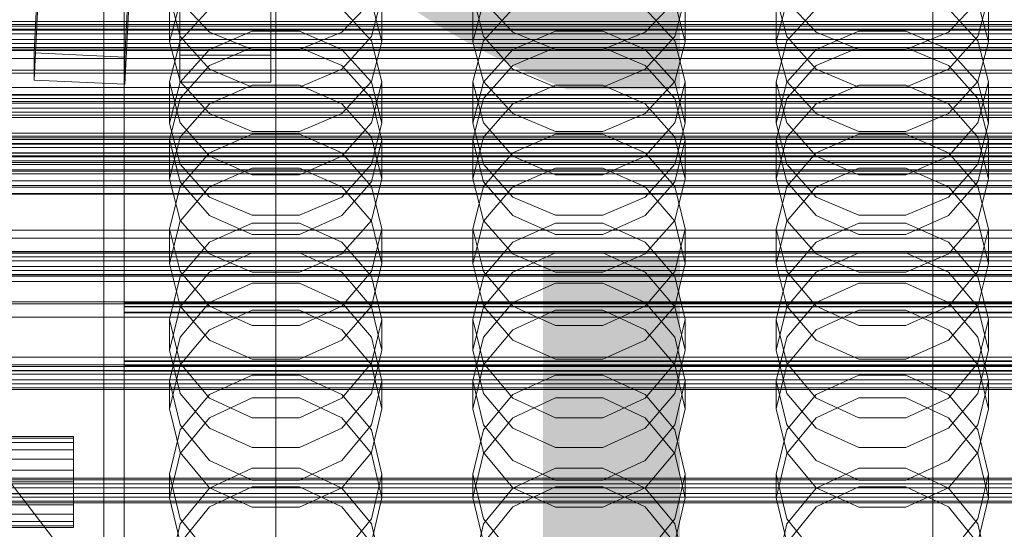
# Model space of a CAD drawing. Header units: millimetres. Extents: x -4738 to 65662, y -68080 to 6847.
# Tile 264 of 656: x -181 to 14, y -34184 to -34084. Entities that reach past the tile are written whole.
import ezdxf

# ---------------------------------------------------------------- set-up
doc = ezdxf.new("R2010")
doc.units = ezdxf.units.MM
for name, color, linetype, lineweight in [('COTAS_O', 1, 'Continuous', 0), ('COTAS_P', 1, 'Continuous', 0), ('frontal_briquetadora', 7, 'Continuous', 0), ('frontal_C01', 7, 'Continuous', 0), ('frontal_C02', 7, 'Continuous', 0), ('frontal_C03', 7, 'Continuous', 0), ('frontal_dosificador', 7, 'Continuous', 0), ('frontal_mezcladora', 7, 'Continuous', 0), ('frontal_secador', 7, 'Continuous', 0)]:
    doc.layers.add(name, color=color, linetype=linetype, lineweight=lineweight)
doc.dimstyles.new('R19_100', dxfattribs={"dimtxt": 250, "dimasz": 150, "dimexe": 150, "dimexo": 80, "dimgap": 100, "dimtad": 1, "dimtih": 1, "dimtoh": 1, "dimdsep": 46, "dimcen": 0.09, "dimadec": 0, "dimazin": 0, "dimtfac": 1, "dimtdec": 4, "dimtofl": 0, "dimtmove": 0, "dimatfit": 3, "dimfxl": 1, "dimtolj": 1, "dimtzin": 0, "dimarcsym": 0})

# ---------------------------------------------------------------- blocks, each defined once
blk = doc.blocks.new('DIM_R31_48')
at = {"layer": 'COTAS_O'}
for p, q in [((-1725, -33700), (-1575, -33655)), ((1725, -33700), (1575, -33655)), ((-1725, -34400), (-1725, -33700)), ((-1725, -33700), (1725, -33700)), ((-1725, -33700), (-1575, -33745)), ((1725, -33700), (1575, -33745)), ((1725, -34400), (1725, -33700))]:
    blk.add_line(p, q, dxfattribs=at)
blk.add_text('3450 O', height=250, dxfattribs=at).set_placement((0, -33600))
blk = doc.blocks.new('DIM_R31_49')
at = {"layer": 'COTAS_P'}
for p, q in [((-150, -32300), (550, -32300)), ((550, -32300), (505, -32450)), ((550, -34900), (550, -32300)), ((550, -32300), (595, -32450)), ((550, -34900), (505, -34750)), ((550, -34900), (595, -34750)), ((-150, -34900), (550, -34900))]:
    blk.add_line(p, q, dxfattribs=at)
blk.add_text('2600 P', height=250, rotation=90, dxfattribs=at).set_placement((450, -33600))
blk = doc.blocks.new('DIM_R31_51')
at = {"layer": 'COTAS_O'}
for p, q in [((-650, -33700), (50, -33700)), ((50, -33700), (5, -33850)), ((50, -34900), (50, -33700)), ((50, -33700), (95, -33850)), ((50, -34900), (5, -34750)), ((50, -34900), (95, -34750)), ((-650, -34900), (50, -34900))]:
    blk.add_line(p, q, dxfattribs=at)
blk.add_text('1200 O', height=250, rotation=90, dxfattribs=at).set_placement((-50, -34300))
blk = doc.blocks.new('DIM_R31_52')
at = {"layer": 'COTAS_O'}
for p, q in [((-650, -34200), (-500, -34155)), ((650, -34200), (500, -34155)), ((-650, -34900), (-650, -34200)), ((-650, -34200), (650, -34200)), ((-650, -34200), (-500, -34245)), ((650, -34200), (500, -34245)), ((650, -34900), (650, -34200))]:
    blk.add_line(p, q, dxfattribs=at)
blk.add_text('1300 O', height=250, dxfattribs=at).set_placement((0, -34100))

msp = doc.modelspace()

# ---------------------------------------------------------------- linework, layer by layer
at = {"layer": 'frontal_briquetadora'}
for p, q in [((-164, -34100), (-164, -33920)), ((-160, -34100), (-160, -33920)), ((-160, -34066.987), (-160, -34084.097)), ((-160, -34084.64), (-160, -34067.514)), ((-160, -34085.184), (-160, -34068.041)), ((-160, -34068.567), (-160, -34085.599)), ((-160, -34084.398), (-160, -34069.338)), ((-160, -34073.418), (-160, -34087.52)), ((-160, -34077.23), (-160, -34091.829)), ((-148.92, -34086.819), (-151, -34078.875)), ((-151, -34087.875), (-151, -34078.875)), ((-109, -34078.875), (-111.08, -34086.82)), ((-109, -34087.875), (-109, -34078.875)), ((-88.92, -34086.819), (-91, -34078.875)), ((-91, -34087.875), (-91, -34078.875)), ((-49, -34078.875), (-51.08, -34086.82)), ((-49, -34087.875), (-49, -34078.875)), ((-28.92, -34086.819), (-31, -34078.875)), ((-31, -34087.875), (-31, -34078.875)), ((11, -34078.875), (8.92, -34086.82)), ((11, -34087.875), (11, -34078.875)), ((-151, -34087.875), (-148.92, -34079.984)), ((-143.093, -34085.996), (-148.92, -34079.855)), ((-111.08, -34079.855), (-116.907, -34085.996)), ((-111.08, -34079.984), (-109, -34087.875)), ((-91, -34087.875), (-88.92, -34079.984)), ((-83.093, -34085.996), (-88.92, -34079.855)), ((-51.08, -34079.855), (-56.907, -34085.996)), ((-51.08, -34079.984), (-49, -34087.875)), ((-31, -34087.875), (-28.92, -34079.984)), ((-23.093, -34085.996), (-28.92, -34079.855)), ((8.92, -34079.855), (3.093, -34085.996)), ((8.92, -34079.984), (11, -34087.875)), ((-160, -34096.579), (-160, -34081.519)), ((-148.92, -34087.722), (-143.094, -34081.332)), ((-116.906, -34081.332), (-111.08, -34087.722)), ((-88.92, -34087.722), (-83.094, -34081.332)), ((-56.906, -34081.332), (-51.08, -34087.722)), ((-28.92, -34087.722), (-23.094, -34081.332)), ((3.094, -34081.332), (8.92, -34087.722)), ((-160, -34084.097), (-160, -34101.698)), ((-160, -34094.857), (-160, -34084.398)), ((-160, -34102.255), (-160, -34084.64)), ((-160, -34102.813), (-160, -34085.184)), ((-160, -34085.599), (-160, -34099.701)), ((-143.094, -34093.266), (-148.92, -34086.819)), ((-134.673, -34085.792), (-143.093, -34089.399)), ((-134.673, -34089.404), (-143.093, -34085.996)), ((-125.327, -34085.792), (-134.673, -34085.792)), ((-116.907, -34089.399), (-125.327, -34085.792)), ((-116.907, -34085.996), (-125.327, -34089.404)), ((-111.08, -34086.82), (-116.906, -34093.266)), ((-83.094, -34093.266), (-88.92, -34086.819)), ((-74.673, -34085.792), (-83.093, -34089.399)), ((-74.673, -34089.404), (-83.093, -34085.996)), ((-65.327, -34085.792), (-74.673, -34085.792)), ((-56.907, -34089.399), (-65.327, -34085.792)), ((-56.907, -34085.996), (-65.327, -34089.404)), ((-51.08, -34086.82), (-56.906, -34093.266)), ((-23.094, -34093.266), (-28.92, -34086.819)), ((-14.673, -34085.792), (-23.093, -34089.399)), ((-14.673, -34089.404), (-23.093, -34085.996)), ((-5.327, -34085.792), (-14.673, -34085.792)), ((3.093, -34089.399), (-5.327, -34085.792)), ((3.093, -34085.996), (-5.327, -34089.404)), ((8.92, -34086.82), (3.094, -34093.266)), ((-160, -34087.52), (-160, -34096.547)), ((-151, -34095.779), (-148.92, -34087.722)), ((-151, -34087.875), (-148.92, -34095.766)), ((-111.08, -34087.722), (-109, -34095.779)), ((-111.08, -34095.766), (-109, -34087.875)), ((-91, -34095.779), (-88.92, -34087.722)), ((-91, -34087.875), (-88.92, -34095.766)), ((-51.08, -34087.722), (-49, -34095.779)), ((-51.08, -34095.766), (-49, -34087.875)), ((-31, -34095.779), (-28.92, -34087.722)), ((-31, -34087.875), (-28.92, -34095.766)), ((8.92, -34087.722), (11, -34095.779)), ((8.92, -34095.766), (11, -34087.875)), ((-143.093, -34089.399), (-148.92, -34095.899)), ((-134.674, -34089.012), (-143.094, -34092.596)), ((-125.326, -34089.012), (-134.674, -34089.012)), ((-125.327, -34089.404), (-134.673, -34089.404)), ((-116.906, -34092.596), (-125.326, -34089.012)), ((-111.08, -34095.899), (-116.907, -34089.399)), ((-83.093, -34089.399), (-88.92, -34095.899)), ((-74.674, -34089.012), (-83.094, -34092.596)), ((-65.326, -34089.012), (-74.674, -34089.012)), ((-65.327, -34089.404), (-74.673, -34089.404)), ((-56.906, -34092.596), (-65.326, -34089.012)), ((-51.08, -34095.899), (-56.907, -34089.399)), ((-23.093, -34089.399), (-28.92, -34095.899)), ((-14.674, -34089.012), (-23.094, -34092.596)), ((-5.326, -34089.012), (-14.674, -34089.012)), ((-5.327, -34089.404), (-14.673, -34089.404)), ((3.094, -34092.596), (-5.326, -34089.012)), ((8.92, -34095.899), (3.093, -34089.399)), ((-160, -34091.829), (-160, -34101.584)), ((-143.094, -34092.596), (-148.92, -34099.099)), ((-111.08, -34099.099), (-116.906, -34092.596)), ((-83.094, -34092.596), (-88.92, -34099.099)), ((-51.08, -34099.099), (-56.906, -34092.596)), ((-23.094, -34092.596), (-28.92, -34099.099)), ((8.92, -34099.099), (3.094, -34092.596)), ((-134.674, -34096.873), (-143.094, -34093.266)), ((-116.906, -34093.266), (-125.326, -34096.873)), ((-74.674, -34096.873), (-83.094, -34093.266)), ((-56.906, -34093.266), (-65.326, -34096.873)), ((-14.674, -34096.873), (-23.094, -34093.266)), ((3.094, -34093.266), (-5.326, -34096.873)), ((-160, -34099.123), (-160, -34094.857)), ((-160, -34096.547), (-160, -34099.123)), ((-160, -34107.038), (-160, -34096.579)), ((-148.92, -34103.933), (-151, -34095.779)), ((-151, -34104.004), (-151, -34095.779)), ((-148.92, -34095.899), (-151, -34104.004)), ((-148.92, -34095.766), (-143.093, -34102.094)), ((-143.093, -34100.145), (-134.673, -34096.48)), ((-134.673, -34096.48), (-125.327, -34096.48)), ((-125.327, -34096.48), (-116.907, -34100.145)), ((-116.907, -34102.094), (-111.08, -34095.766)), ((-109, -34095.779), (-111.08, -34103.933)), ((-109, -34104.004), (-111.08, -34095.899)), ((-109, -34104.004), (-109, -34095.779)), ((-88.92, -34103.933), (-91, -34095.779)), ((-91, -34104.004), (-91, -34095.779)), ((-88.92, -34095.899), (-91, -34104.004)), ((-88.92, -34095.766), (-83.093, -34102.094)), ((-83.093, -34100.145), (-74.673, -34096.48)), ((-74.673, -34096.48), (-65.327, -34096.48)), ((-65.327, -34096.48), (-56.907, -34100.145)), ((-56.907, -34102.094), (-51.08, -34095.766)), ((-49, -34095.779), (-51.08, -34103.933)), ((-49, -34104.004), (-51.08, -34095.899)), ((-49, -34104.004), (-49, -34095.779)), ((-28.92, -34103.933), (-31, -34095.779)), ((-31, -34104.004), (-31, -34095.779)), ((-28.92, -34095.899), (-31, -34104.004)), ((-28.92, -34095.766), (-23.093, -34102.094)), ((-23.093, -34100.145), (-14.673, -34096.48)), ((-14.673, -34096.48), (-5.327, -34096.48)), ((-5.327, -34096.48), (3.093, -34100.145)), ((3.093, -34102.094), (8.92, -34095.766)), ((11, -34095.779), (8.92, -34103.933)), ((11, -34104.004), (8.92, -34095.899)), ((11, -34104.004), (11, -34095.779)), ((-125.326, -34096.873), (-134.674, -34096.873)), ((-65.326, -34096.873), (-74.674, -34096.873)), ((-5.326, -34096.873), (-14.674, -34096.873)), ((-164, -34100), (-160, -34100)), ((-164, -34275), (-164, -34100)), ((-160, -34099.701), (-160, -34108.728)), ((200, -34100), (-160, -34100)), ((-160, -34275), (-160, -34100)), ((-148.92, -34099.099), (-151, -34107.292)), ((-148.92, -34106.751), (-143.093, -34100.145)), ((-116.907, -34100.145), (-111.08, -34106.751)), ((-109, -34107.292), (-111.08, -34099.099)), ((-88.92, -34099.099), (-91, -34107.292)), ((-88.92, -34106.751), (-83.093, -34100.145)), ((-56.907, -34100.145), (-51.08, -34106.751)), ((-49, -34107.292), (-51.08, -34099.099)), ((-28.92, -34099.099), (-31, -34107.292)), ((-28.92, -34106.751), (-23.093, -34100.145)), ((3.093, -34100.145), (8.92, -34106.751)), ((11, -34107.292), (8.92, -34099.099)), ((-160, -34101.584), (-160, -34105.009)), ((-160, -34101.698), (-160, -34119.743)), ((-160, -34120.314), (-160, -34102.255)), ((-143.093, -34102.094), (-134.673, -34105.606)), ((-125.327, -34105.606), (-116.907, -34102.094)), ((-83.093, -34102.094), (-74.673, -34105.606)), ((-65.327, -34105.606), (-56.907, -34102.094)), ((-23.093, -34102.094), (-14.673, -34105.606)), ((-5.327, -34105.606), (3.093, -34102.094)), ((-160, -34120.885), (-160, -34102.813)), ((-151, -34104.004), (-148.92, -34112.109)), ((-143.094, -34110.541), (-148.92, -34103.933)), ((-111.08, -34103.933), (-116.906, -34110.541)), ((-111.08, -34112.109), (-109, -34104.004)), ((-91, -34104.004), (-88.92, -34112.109)), ((-83.094, -34110.541), (-88.92, -34103.933)), ((-51.08, -34103.933), (-56.906, -34110.541)), ((-51.08, -34112.109), (-49, -34104.004)), ((-31, -34104.004), (-28.92, -34112.109)), ((-23.094, -34110.541), (-28.92, -34103.933)), ((8.92, -34103.933), (3.094, -34110.541)), ((8.92, -34112.109), (11, -34104.004)), ((-134.674, -34106.182), (-143.094, -34109.855)), ((-125.326, -34106.182), (-134.674, -34106.182)), ((-134.673, -34105.606), (-125.327, -34105.606)), ((-116.906, -34109.855), (-125.326, -34106.182)), ((-74.674, -34106.182), (-83.094, -34109.855)), ((-65.326, -34106.182), (-74.674, -34106.182)), ((-74.673, -34105.606), (-65.327, -34105.606)), ((-56.906, -34109.855), (-65.326, -34106.182)), ((-14.674, -34106.182), (-23.094, -34109.855)), ((-5.326, -34106.182), (-14.674, -34106.182)), ((-14.673, -34105.606), (-5.327, -34105.606)), ((3.094, -34109.855), (-5.326, -34106.182)), ((-160, -34111.304), (-160, -34107.038)), ((-151, -34114.988), (-148.92, -34106.751)), ((-151, -34114.988), (-151, -34107.292)), ((-151, -34107.292), (-148.92, -34115.574)), ((-111.08, -34106.751), (-109, -34114.988)), ((-111.08, -34115.574), (-109, -34107.292)), ((-109, -34114.988), (-109, -34107.292)), ((-91, -34114.988), (-88.92, -34106.751)), ((-91, -34114.988), (-91, -34107.292)), ((-91, -34107.292), (-88.92, -34115.574)), ((-51.08, -34106.751), (-49, -34114.988)), ((-51.08, -34115.574), (-49, -34107.292)), ((-49, -34114.988), (-49, -34107.292)), ((-31, -34114.988), (-28.92, -34106.751)), ((-31, -34114.988), (-31, -34107.292)), ((-31, -34107.292), (-28.92, -34115.574)), ((8.92, -34106.751), (11, -34114.988)), ((8.92, -34115.574), (11, -34107.292)), ((11, -34114.988), (11, -34107.292)), ((-160, -34108.728), (-160, -34111.304)), ((-143.094, -34109.855), (-148.92, -34116.514)), ((-111.08, -34116.514), (-116.906, -34109.855)), ((-83.094, -34109.855), (-88.92, -34116.514)), ((-51.08, -34116.514), (-56.906, -34109.855)), ((-23.094, -34109.855), (-28.92, -34116.514)), ((8.92, -34116.514), (3.094, -34109.855)), ((-148.92, -34112.109), (-143.093, -34118.608)), ((-134.674, -34114.235), (-143.094, -34110.541)), ((-116.906, -34110.541), (-125.326, -34114.235)), ((-116.907, -34118.608), (-111.08, -34112.109)), ((-88.92, -34112.109), (-83.093, -34118.608)), ((-74.674, -34114.235), (-83.094, -34110.541)), ((-56.906, -34110.541), (-65.326, -34114.235)), ((-56.907, -34118.608), (-51.08, -34112.109)), ((-28.92, -34112.109), (-23.093, -34118.608)), ((-14.674, -34114.235), (-23.094, -34110.541)), ((3.094, -34110.541), (-5.326, -34114.235)), ((3.093, -34118.608), (8.92, -34112.109)), ((-143.093, -34116.612), (-134.673, -34112.866)), ((-134.673, -34112.866), (-125.327, -34112.866)), ((-125.327, -34112.866), (-116.907, -34116.612)), ((-83.093, -34116.612), (-74.673, -34112.866)), ((-74.673, -34112.866), (-65.327, -34112.866)), ((-65.327, -34112.866), (-56.907, -34116.612)), ((-23.093, -34116.612), (-14.673, -34112.866)), ((-14.673, -34112.866), (-5.327, -34112.866)), ((-5.327, -34112.866), (3.093, -34116.612)), ((-148.92, -34123.224), (-151, -34114.988)), ((-148.92, -34115.574), (-143.094, -34122.28)), ((-125.326, -34114.235), (-134.674, -34114.235)), ((-116.906, -34122.28), (-111.08, -34115.574)), ((-109, -34114.988), (-111.08, -34123.224)), ((-88.92, -34123.224), (-91, -34114.988)), ((-88.92, -34115.574), (-83.094, -34122.28)), ((-65.326, -34114.235), (-74.674, -34114.235)), ((-56.906, -34122.28), (-51.08, -34115.574)), ((-49, -34114.988), (-51.08, -34123.224)), ((-28.92, -34123.224), (-31, -34114.988)), ((-28.92, -34115.574), (-23.094, -34122.28)), ((-5.326, -34114.235), (-14.674, -34114.235)), ((3.094, -34122.28), (8.92, -34115.574)), ((11, -34114.988), (8.92, -34123.224)), ((-148.92, -34116.514), (-151, -34124.892)), ((-148.92, -34123.363), (-143.093, -34116.612)), ((-116.907, -34116.612), (-111.08, -34123.363)), ((-109, -34124.892), (-111.08, -34116.514)), ((-88.92, -34116.514), (-91, -34124.892)), ((-88.92, -34123.363), (-83.093, -34116.612)), ((-56.907, -34116.612), (-51.08, -34123.363)), ((-49, -34124.892), (-51.08, -34116.514)), ((-28.92, -34116.514), (-31, -34124.892)), ((-28.92, -34123.363), (-23.093, -34116.612)), ((3.093, -34116.612), (8.92, -34123.363)), ((11, -34124.892), (8.92, -34116.514)), ((-160, -34119.743), (-160, -34138.187)), ((-143.093, -34118.608), (-134.673, -34122.215)), ((-125.327, -34122.215), (-116.907, -34118.608)), ((-83.093, -34118.608), (-74.673, -34122.215)), ((-65.327, -34122.215), (-56.907, -34118.608)), ((-23.093, -34118.608), (-14.673, -34122.215)), ((-5.327, -34122.215), (3.093, -34118.608)), ((-160, -34138.77), (-160, -34120.314)), ((-160, -34139.352), (-160, -34120.885)), ((-151, -34131.781), (-148.92, -34123.363)), ((-143.093, -34129.83), (-148.92, -34123.224)), ((-143.094, -34122.28), (-134.674, -34126.028)), ((-143.094, -34127.512), (-134.674, -34123.759)), ((-134.674, -34123.759), (-125.326, -34123.759)), ((-134.673, -34122.215), (-125.327, -34122.215)), ((-125.326, -34126.028), (-116.906, -34122.28)), ((-125.326, -34123.759), (-116.906, -34127.512)), ((-111.08, -34123.224), (-116.907, -34129.83)), ((-111.08, -34123.363), (-109, -34131.781)), ((-91, -34131.781), (-88.92, -34123.363)), ((-83.093, -34129.83), (-88.92, -34123.224)), ((-83.094, -34122.28), (-74.674, -34126.028)), ((-83.094, -34127.512), (-74.674, -34123.759)), ((-74.674, -34123.759), (-65.326, -34123.759)), ((-74.673, -34122.215), (-65.327, -34122.215)), ((-65.326, -34126.028), (-56.906, -34122.28)), ((-65.326, -34123.759), (-56.906, -34127.512)), ((-51.08, -34123.224), (-56.907, -34129.83)), ((-51.08, -34123.363), (-49, -34131.781)), ((-31, -34131.781), (-28.92, -34123.363)), ((-23.093, -34129.83), (-28.92, -34123.224)), ((-23.094, -34122.28), (-14.674, -34126.028)), ((-23.094, -34127.512), (-14.674, -34123.759)), ((-14.674, -34123.759), (-5.326, -34123.759)), ((-14.673, -34122.215), (-5.327, -34122.215)), ((-5.326, -34126.028), (3.094, -34122.28)), ((-5.326, -34123.759), (3.094, -34127.512)), ((8.92, -34123.224), (3.093, -34129.83)), ((8.92, -34123.363), (11, -34131.781)), ((-148.92, -34133.352), (-151, -34124.892)), ((-151, -34131.781), (-151, -34124.892)), ((-109, -34124.892), (-111.08, -34133.352)), ((-109, -34131.781), (-109, -34124.892)), ((-88.92, -34133.352), (-91, -34124.892)), ((-91, -34131.781), (-91, -34124.892)), ((-49, -34124.892), (-51.08, -34133.352)), ((-49, -34131.781), (-49, -34124.892)), ((-28.92, -34133.352), (-31, -34124.892)), ((-31, -34131.781), (-31, -34124.892)), ((11, -34124.892), (8.92, -34133.352)), ((11, -34131.781), (11, -34124.892)), ((-148.92, -34134.311), (-143.094, -34127.512)), ((-134.674, -34126.028), (-125.326, -34126.028)), ((-116.906, -34127.512), (-111.08, -34134.311)), ((-88.92, -34134.311), (-83.094, -34127.512)), ((-74.674, -34126.028), (-65.326, -34126.028)), ((-56.906, -34127.512), (-51.08, -34134.311)), ((-28.92, -34134.311), (-23.094, -34127.512)), ((-14.674, -34126.028), (-5.326, -34126.028)), ((3.094, -34127.512), (8.92, -34134.311)), ((-134.673, -34129.642), (-143.093, -34133.46)), ((-125.327, -34129.642), (-134.673, -34129.642)), ((-116.907, -34133.46), (-125.327, -34129.642)), ((-74.673, -34129.642), (-83.093, -34133.46)), ((-65.327, -34129.642), (-74.673, -34129.642)), ((-56.907, -34133.46), (-65.327, -34129.642)), ((-14.673, -34129.642), (-23.093, -34133.46)), ((-5.327, -34129.642), (-14.673, -34129.642)), ((3.093, -34133.46), (-5.327, -34129.642)), ((-134.673, -34133.495), (-143.093, -34129.83)), ((-116.907, -34129.83), (-125.327, -34133.495)), ((-74.673, -34133.495), (-83.093, -34129.83)), ((-56.907, -34129.83), (-65.327, -34133.495)), ((-14.673, -34133.495), (-23.093, -34129.83)), ((3.093, -34129.83), (-5.327, -34133.495)), ((-151, -34131.781), (-148.92, -34140.199)), ((-143.094, -34140.193), (-148.92, -34133.352)), ((-143.093, -34133.46), (-148.92, -34140.34)), ((-125.327, -34133.495), (-134.673, -34133.495)), ((-111.08, -34140.34), (-116.907, -34133.46)), ((-111.08, -34133.352), (-116.906, -34140.193)), ((-111.08, -34140.199), (-109, -34131.781)), ((-91, -34131.781), (-88.92, -34140.199)), ((-83.094, -34140.193), (-88.92, -34133.352)), ((-83.093, -34133.46), (-88.92, -34140.34)), ((-65.327, -34133.495), (-74.673, -34133.495)), ((-51.08, -34140.34), (-56.907, -34133.46)), ((-51.08, -34133.352), (-56.906, -34140.193)), ((-51.08, -34140.199), (-49, -34131.781)), ((-31, -34131.781), (-28.92, -34140.199)), ((-23.094, -34140.193), (-28.92, -34133.352)), ((-23.093, -34133.46), (-28.92, -34140.34)), ((-5.327, -34133.495), (-14.673, -34133.495)), ((8.92, -34140.34), (3.093, -34133.46)), ((8.92, -34133.352), (3.094, -34140.193)), ((8.92, -34140.199), (11, -34131.781)), ((-151, -34142.855), (-148.92, -34134.311)), ((-111.08, -34134.311), (-109, -34142.855)), ((-91, -34142.855), (-88.92, -34134.311)), ((-51.08, -34134.311), (-49, -34142.855)), ((-31, -34142.855), (-28.92, -34134.311)), ((8.92, -34134.311), (11, -34142.855)), ((-134.674, -34135.681), (-143.094, -34139.483)), ((-125.326, -34135.681), (-134.674, -34135.681)), ((-116.906, -34139.483), (-125.326, -34135.681)), ((-74.674, -34135.681), (-83.094, -34139.483)), ((-65.326, -34135.681), (-74.674, -34135.681)), ((-56.906, -34139.483), (-65.326, -34135.681)), ((-14.674, -34135.681), (-23.094, -34139.483)), ((-5.326, -34135.681), (-14.674, -34135.681)), ((3.094, -34139.483), (-5.326, -34135.681)), ((-160, -34138.187), (-160, -34156.982)), ((-160, -34157.575), (-160, -34138.77)), ((-160, -34158.168), (-160, -34139.352)), ((-160, -34139.431), (-160, -34141.394)), ((-160, -34151.031), (-160, -34139.431)), ((-160, -34139.431), (200, -34139.431)), ((-160, -34139.536), (-160, -34141.489)), ((-160, -34151.121), (-160, -34139.536)), ((200, -34139.536), (-160, -34139.536)), ((-160, -34140.25), (-160, -34151.864)), ((-160, -34140.25), (200, -34140.25)), ((-160, -34140.35), (-160, -34151.949)), ((200, -34140.35), (-160, -34140.35)), ((-148.92, -34140.34), (-151, -34148.919)), ((-143.094, -34139.483), (-148.92, -34146.366)), ((-148.92, -34140.199), (-143.093, -34146.949)), ((-134.674, -34144.012), (-143.094, -34140.193)), ((-143.093, -34144.884), (-134.673, -34141.024)), ((-134.673, -34141.024), (-125.327, -34141.024)), ((-125.327, -34141.024), (-116.907, -34144.884)), ((-116.906, -34140.193), (-125.326, -34144.012)), ((-116.907, -34146.949), (-111.08, -34140.199)), ((-111.08, -34146.366), (-116.906, -34139.483)), ((-109, -34148.919), (-111.08, -34140.34)), ((-88.92, -34140.34), (-91, -34148.919)), ((-83.094, -34139.483), (-88.92, -34146.366)), ((-88.92, -34140.199), (-83.093, -34146.949)), ((-74.674, -34144.012), (-83.094, -34140.193)), ((-83.093, -34144.884), (-74.673, -34141.024)), ((-74.673, -34141.024), (-65.327, -34141.024)), ((-65.327, -34141.024), (-56.907, -34144.884)), ((-56.906, -34140.193), (-65.326, -34144.012)), ((-56.907, -34146.949), (-51.08, -34140.199)), ((-51.08, -34146.366), (-56.906, -34139.483)), ((-49, -34148.919), (-51.08, -34140.34)), ((-28.92, -34140.34), (-31, -34148.919)), ((-23.094, -34139.483), (-28.92, -34146.366)), ((-28.92, -34140.199), (-23.093, -34146.949)), ((-14.674, -34144.012), (-23.094, -34140.193)), ((-23.093, -34144.884), (-14.673, -34141.024)), ((-14.673, -34141.024), (-5.327, -34141.024)), ((-5.327, -34141.024), (3.093, -34144.884)), ((3.094, -34140.193), (-5.326, -34144.012)), ((3.093, -34146.949), (8.92, -34140.199)), ((8.92, -34146.366), (3.094, -34139.483)), ((11, -34148.919), (8.92, -34140.34)), ((-160, -34141.394), (-160, -34152.993)), ((-160, -34141.394), (200, -34141.394)), ((-160, -34141.489), (-160, -34153.073)), ((200, -34141.489), (-160, -34141.489)), ((-148.92, -34151.47), (-151, -34142.855)), ((-151, -34148.919), (-151, -34142.855)), ((-109, -34142.855), (-111.08, -34151.47)), ((-109, -34148.919), (-109, -34142.855)), ((-88.92, -34151.47), (-91, -34142.855)), ((-91, -34148.919), (-91, -34142.855)), ((-49, -34142.855), (-51.08, -34151.47)), ((-49, -34148.919), (-49, -34142.855)), ((-28.92, -34151.47), (-31, -34142.855)), ((-31, -34148.919), (-31, -34142.855)), ((11, -34142.855), (8.92, -34151.47)), ((11, -34148.919), (11, -34142.855)), ((-148.92, -34151.841), (-143.093, -34144.884)), ((-125.326, -34144.012), (-134.674, -34144.012)), ((-116.907, -34144.884), (-111.08, -34151.841)), ((-88.92, -34151.841), (-83.093, -34144.884)), ((-65.326, -34144.012), (-74.674, -34144.012)), ((-56.907, -34144.884), (-51.08, -34151.841)), ((-28.92, -34151.841), (-23.093, -34144.884)), ((-5.326, -34144.012), (-14.674, -34144.012)), ((3.093, -34144.884), (8.92, -34151.841)), ((-148.92, -34146.366), (-151, -34155.01)), ((-143.093, -34146.949), (-134.673, -34150.696)), ((-125.327, -34150.696), (-116.907, -34146.949)), ((-109, -34155.01), (-111.08, -34146.366)), ((-88.92, -34146.366), (-91, -34155.01)), ((-83.093, -34146.949), (-74.673, -34150.696)), ((-65.327, -34150.696), (-56.907, -34146.949)), ((-49, -34155.01), (-51.08, -34146.366)), ((-28.92, -34146.366), (-31, -34155.01)), ((-23.093, -34146.949), (-14.673, -34150.696)), ((-5.327, -34150.696), (3.093, -34146.949)), ((11, -34155.01), (8.92, -34146.366)), ((-151, -34148.919), (-148.92, -34157.498)), ((-111.08, -34157.498), (-109, -34148.919)), ((-91, -34148.919), (-88.92, -34157.498)), ((-51.08, -34157.498), (-49, -34148.919)), ((-31, -34148.919), (-28.92, -34157.498)), ((8.92, -34157.498), (11, -34148.919)), ((200, -34151.031), (-160, -34151.031)), ((-160, -34154.722), (-160, -34151.031)), ((-160, -34154.799), (-160, -34151.121)), ((200, -34151.121), (-160, -34151.121)), ((-134.673, -34150.696), (-125.327, -34150.696)), ((-74.673, -34150.696), (-65.327, -34150.696)), ((-14.673, -34150.696), (-5.327, -34150.696)), ((200, -34151.864), (-160, -34151.864)), ((-160, -34156.491), (-160, -34151.864)), ((-160, -34156.563), (-160, -34151.949)), ((200, -34151.949), (-160, -34151.949)), ((-160, -34152.993), (-160, -34158.546)), ((-160, -34152.993), (200, -34152.993)), ((-160, -34153.073), (200, -34153.073)), ((-160, -34153.073), (-160, -34158.612)), ((-151, -34160.516), (-148.92, -34151.841)), ((-143.094, -34158.429), (-148.92, -34151.47)), ((-111.08, -34151.47), (-116.906, -34158.429)), ((-111.08, -34151.841), (-109, -34160.516)), ((-91, -34160.516), (-88.92, -34151.841)), ((-83.094, -34158.429), (-88.92, -34151.47)), ((-51.08, -34151.47), (-56.906, -34158.429)), ((-51.08, -34151.841), (-49, -34160.516)), ((-31, -34160.516), (-28.92, -34151.841)), ((-23.094, -34158.429), (-28.92, -34151.47)), ((8.92, -34151.47), (3.094, -34158.429)), ((8.92, -34151.841), (11, -34160.516)), ((-160, -34161.359), (-160, -34154.722)), ((-160, -34161.423), (-160, -34154.799)), ((-151, -34160.516), (-151, -34155.01)), ((-151, -34155.01), (-148.92, -34163.717)), ((-134.674, -34153.841), (-143.094, -34157.708)), ((-125.326, -34153.841), (-134.674, -34153.841)), ((-116.906, -34157.708), (-125.326, -34153.841)), ((-111.08, -34163.717), (-109, -34155.01)), ((-109, -34160.516), (-109, -34155.01)), ((-91, -34160.516), (-91, -34155.01)), ((-91, -34155.01), (-88.92, -34163.717)), ((-74.674, -34153.841), (-83.094, -34157.708)), ((-65.326, -34153.841), (-74.674, -34153.841)), ((-56.906, -34157.708), (-65.326, -34153.841)), ((-51.08, -34163.717), (-49, -34155.01)), ((-49, -34160.516), (-49, -34155.01)), ((-31, -34160.516), (-31, -34155.01)), ((-31, -34155.01), (-28.92, -34163.717)), ((-14.674, -34153.841), (-23.094, -34157.708)), ((-5.326, -34153.841), (-14.674, -34153.841)), ((3.094, -34157.708), (-5.326, -34153.841)), ((8.92, -34163.717), (11, -34155.01)), ((11, -34160.516), (11, -34155.01)), ((-160, -34164.021), (-160, -34156.491)), ((-160, -34164.08), (-160, -34156.563)), ((-160, -34156.982), (-160, -34176.08)), ((-160, -34176.682), (-160, -34157.575)), ((-160, -34177.283), (-160, -34158.168)), ((-160, -34158.546), (-160, -34166.95)), ((-160, -34158.612), (-160, -34167.004)), ((-148.92, -34157.498), (-143.093, -34164.378)), ((-143.094, -34157.708), (-148.92, -34164.704)), ((-134.674, -34162.312), (-143.094, -34158.429)), ((-143.093, -34162.278), (-134.673, -34158.361)), ((-134.673, -34158.361), (-125.327, -34158.361)), ((-125.327, -34158.361), (-116.907, -34162.278)), ((-116.906, -34158.429), (-125.326, -34162.312)), ((-116.907, -34164.378), (-111.08, -34157.498)), ((-111.08, -34164.704), (-116.906, -34157.708)), ((-88.92, -34157.498), (-83.093, -34164.378)), ((-83.094, -34157.708), (-88.92, -34164.704)), ((-74.674, -34162.312), (-83.094, -34158.429)), ((-83.093, -34162.278), (-74.673, -34158.361)), ((-74.673, -34158.361), (-65.327, -34158.361)), ((-65.327, -34158.361), (-56.907, -34162.278)), ((-56.906, -34158.429), (-65.326, -34162.312)), ((-56.907, -34164.378), (-51.08, -34157.498)), ((-51.08, -34164.704), (-56.906, -34157.708)), ((-28.92, -34157.498), (-23.093, -34164.378)), ((-23.094, -34157.708), (-28.92, -34164.704)), ((-14.674, -34162.312), (-23.094, -34158.429)), ((-23.093, -34162.278), (-14.673, -34158.361)), ((-14.673, -34158.361), (-5.327, -34158.361)), ((-5.327, -34158.361), (3.093, -34162.278)), ((3.094, -34158.429), (-5.326, -34162.312)), ((3.093, -34164.378), (8.92, -34157.498)), ((8.92, -34164.704), (3.094, -34157.708)), ((-148.92, -34169.191), (-151, -34160.516)), ((-109, -34160.516), (-111.08, -34169.191)), ((-88.92, -34169.191), (-91, -34160.516)), ((-49, -34160.516), (-51.08, -34169.191)), ((-28.92, -34169.191), (-31, -34160.516)), ((11, -34160.516), (8.92, -34169.191)), ((-160, -34170.778), (-160, -34161.359)), ((-160, -34170.831), (-160, -34161.423)), ((-148.92, -34169.336), (-143.093, -34162.278)), ((-125.326, -34162.312), (-134.674, -34162.312)), ((-116.907, -34162.278), (-111.08, -34169.336)), ((-88.92, -34169.336), (-83.093, -34162.278)), ((-65.326, -34162.312), (-74.674, -34162.312)), ((-56.907, -34162.278), (-51.08, -34169.336)), ((-28.92, -34169.336), (-23.093, -34162.278)), ((-5.326, -34162.312), (-14.674, -34162.312)), ((3.093, -34162.278), (8.92, -34169.336)), ((-160, -34174.268), (-160, -34164.021)), ((-160, -34174.315), (-160, -34164.08)), ((-148.92, -34164.704), (-151, -34173.478)), ((-148.92, -34163.717), (-143.094, -34170.746)), ((-143.093, -34164.378), (-134.673, -34168.196)), ((-125.327, -34168.196), (-116.907, -34164.378)), ((-116.906, -34170.746), (-111.08, -34163.717)), ((-109, -34173.478), (-111.08, -34164.704)), ((-88.92, -34164.704), (-91, -34173.478)), ((-88.92, -34163.717), (-83.094, -34170.746)), ((-83.093, -34164.378), (-74.673, -34168.196)), ((-65.327, -34168.196), (-56.907, -34164.378)), ((-56.906, -34170.746), (-51.08, -34163.717)), ((-49, -34173.478), (-51.08, -34164.704)), ((-28.92, -34164.704), (-31, -34173.478)), ((-28.92, -34163.717), (-23.094, -34170.746)), ((-23.093, -34164.378), (-14.673, -34168.196)), ((-5.327, -34168.196), (3.093, -34164.378)), ((3.094, -34170.746), (8.92, -34163.717)), ((11, -34173.478), (8.92, -34164.704)), ((-160, -34166.95), (-160, -34178)), ((-160, -34167.004), (-160, -34178.042)), ((-134.673, -34168.196), (-125.327, -34168.196)), ((-74.673, -34168.196), (-65.327, -34168.196)), ((-14.673, -34168.196), (-5.327, -34168.196)), ((-151, -34178.137), (-148.92, -34169.336)), ((-143.093, -34176.147), (-148.92, -34169.191)), ((-111.08, -34169.191), (-116.907, -34176.147)), ((-111.08, -34169.336), (-109, -34178.137)), ((-91, -34178.137), (-88.92, -34169.336)), ((-83.093, -34176.147), (-88.92, -34169.191)), ((-51.08, -34169.191), (-56.907, -34176.147)), ((-51.08, -34169.336), (-49, -34178.137)), ((-31, -34178.137), (-28.92, -34169.336)), ((-23.093, -34176.147), (-28.92, -34169.191)), ((8.92, -34169.191), (3.093, -34176.147)), ((8.92, -34169.336), (11, -34178.137)), ((-160, -34182.75), (-160, -34170.778)), ((-160, -34182.792), (-160, -34170.831)), ((-143.094, -34170.746), (-134.674, -34174.665)), ((-143.094, -34176.216), (-134.674, -34172.292)), ((-134.674, -34172.292), (-125.326, -34172.292)), ((-125.326, -34174.665), (-116.906, -34170.746)), ((-125.326, -34172.292), (-116.906, -34176.216)), ((-83.094, -34170.746), (-74.674, -34174.665)), ((-83.094, -34176.216), (-74.674, -34172.292)), ((-74.674, -34172.292), (-65.326, -34172.292)), ((-65.326, -34174.665), (-56.906, -34170.746)), ((-65.326, -34172.292), (-56.906, -34176.216)), ((-23.094, -34170.746), (-14.674, -34174.665)), ((-23.094, -34176.216), (-14.674, -34172.292)), ((-14.674, -34172.292), (-5.326, -34172.292)), ((-5.326, -34174.665), (3.094, -34170.746)), ((-5.326, -34172.292), (3.094, -34176.216)), ((-160, -34175.941), (-160, -34174)), ((-160, -34177.027), (-160, -34174.122)), ((-160, -34174.122), (-160, -34175.093)), ((-160, -34186.982), (-160, -34174.268)), ((-160, -34187.019), (-160, -34174.315)), ((-148.92, -34182.307), (-151, -34173.478)), ((-151, -34178.137), (-151, -34173.478)), ((-109, -34173.478), (-111.08, -34182.308)), ((-109, -34178.137), (-109, -34173.478)), ((-88.92, -34182.307), (-91, -34173.478)), ((-91, -34178.137), (-91, -34173.478)), ((-49, -34173.478), (-51.08, -34182.308)), ((-49, -34178.137), (-49, -34173.478)), ((-28.92, -34182.307), (-31, -34173.478)), ((-31, -34178.137), (-31, -34173.478)), ((11, -34173.478), (8.92, -34182.308)), ((11, -34178.137), (11, -34173.478)), ((-160, -34175.093), (-160, -34179.904)), ((-160, -34181.688), (-160, -34175.941)), ((-160, -34176.08), (-160, -34195.432)), ((-148.92, -34183.307), (-143.094, -34176.216)), ((-134.673, -34175.979), (-143.093, -34179.943)), ((-134.673, -34180.008), (-143.093, -34176.147)), ((-134.674, -34174.665), (-125.326, -34174.665)), ((-125.327, -34175.979), (-134.673, -34175.979)), ((-116.907, -34179.943), (-125.327, -34175.979)), ((-116.907, -34176.147), (-125.327, -34180.008)), ((-116.906, -34176.216), (-111.08, -34183.307)), ((-88.92, -34183.307), (-83.094, -34176.216)), ((-74.673, -34175.979), (-83.093, -34179.943)), ((-74.673, -34180.008), (-83.093, -34176.147)), ((-74.674, -34174.665), (-65.326, -34174.665)), ((-65.327, -34175.979), (-74.673, -34175.979)), ((-56.907, -34179.943), (-65.327, -34175.979)), ((-56.907, -34176.147), (-65.327, -34180.008)), ((-56.906, -34176.216), (-51.08, -34183.307)), ((-28.92, -34183.307), (-23.094, -34176.216)), ((-14.673, -34175.979), (-23.093, -34179.943)), ((-14.673, -34180.008), (-23.093, -34176.147)), ((-14.674, -34174.665), (-5.326, -34174.665)), ((-5.327, -34175.979), (-14.673, -34175.979)), ((3.093, -34179.943), (-5.327, -34175.979)), ((3.093, -34176.147), (-5.327, -34180.008)), ((3.094, -34176.216), (8.92, -34183.307)), ((-160, -34196.041), (-160, -34176.682)), ((-160, -34183.697), (-160, -34177.027)), ((-160, -34196.649), (-160, -34177.283)), ((-160, -34178), (-160, -34191.425)), ((-160, -34178.042), (-160, -34191.457)), ((-151, -34178.137), (-148.92, -34186.938)), ((-111.08, -34186.938), (-109, -34178.137)), ((-91, -34178.137), (-88.92, -34186.938)), ((-51.08, -34186.938), (-49, -34178.137)), ((-31, -34178.137), (-28.92, -34186.938)), ((8.92, -34186.938), (11, -34178.137)), ((-160, -34179.904), (-160, -34188.369)), ((-143.093, -34179.943), (-148.92, -34187.085)), ((-125.327, -34180.008), (-134.673, -34180.008)), ((-111.08, -34187.085), (-116.907, -34179.943)), ((-83.093, -34179.943), (-88.92, -34187.085)), ((-65.327, -34180.008), (-74.673, -34180.008)), ((-51.08, -34187.085), (-56.907, -34179.943)), ((-23.093, -34179.943), (-28.92, -34187.085)), ((-5.327, -34180.008), (-14.673, -34180.008)), ((8.92, -34187.085), (3.093, -34179.943)), ((-160, -34191.022), (-160, -34181.688)), ((-160, -34196.98), (-160, -34182.75)), ((-160, -34197.013), (-160, -34182.792)), ((-160, -34193.876), (-160, -34183.697)), ((-151, -34192.191), (-148.92, -34183.307)), ((-143.094, -34189.426), (-148.92, -34182.307)), ((-111.08, -34182.308), (-116.906, -34189.426)), ((-111.08, -34183.307), (-109, -34192.191)), ((-91, -34192.191), (-88.92, -34183.307)), ((-83.094, -34189.426), (-88.92, -34182.307)), ((-51.08, -34182.308), (-56.906, -34189.426)), ((-51.08, -34183.307), (-49, -34192.191)), ((-31, -34192.191), (-28.92, -34183.307)), ((-23.094, -34189.426), (-28.92, -34182.307)), ((8.92, -34182.308), (3.094, -34189.426)), ((8.92, -34183.307), (11, -34192.191))]:
    msp.add_line(p, q, dxfattribs=at)
at = {"layer": 'frontal_C01'}
for p, q in [((-130, -34257.579), (-130, -33994.965)), ((0, -34257.579), (0, -33994.965)), ((-130, -34000.746), (-130, -34263.359)), ((0, -34000.746), (0, -34263.359)), ((-177.811, -34090.096), (-174.943, -34030.307)), ((-156.962, -34031.107), (-159.83, -34090.896)), ((-177.811, -34095.489), (-174.943, -34035.701)), ((-159.83, -34096.289), (-156.962, -34036.501)), ((-149, -34090.495), (-149, -34044.657)), ((-131, -34044.657), (-131, -34090.495)), ((-149, -34095.887), (-149, -34050.05)), ((-131, -34095.887), (-131, -34050.05)), ((-425, -34085.38), (425, -34085.38)), ((-159.83, -34090.896), (-177.811, -34090.096)), ((-177.811, -34090.096), (-177.811, -34095.489)), ((-131, -34090.495), (-149, -34090.495)), ((-149, -34090.495), (-149, -34095.887)), ((-131, -34095.887), (-131, -34090.495)), ((-159.83, -34096.289), (-159.83, -34090.896)), ((-177.811, -34095.489), (-159.83, -34096.289)), ((-149, -34095.887), (-131, -34095.887)), ((425, -34096.935), (-425, -34096.935)), ((425, -34099.076), (-425, -34099.076)), ((-425, -34110.632), (425, -34110.632))]:
    msp.add_line(p, q, dxfattribs=at)
at = {"layer": 'frontal_C02'}
for p, q in [((-130, -34230.937), (-130, -33940.443)), ((0, -34230.937), (0, -33940.443)), ((-130, -33946.173), (-130, -34236.667)), ((0, -33946.173), (0, -34236.667))]:
    msp.add_line(p, q, dxfattribs=at)
at = {"layer": 'frontal_C03'}
for p, q in [((1250, -34084.44), (-1250, -34084.44)), ((1250, -34084.757), (-1250, -34084.757)), ((1250, -34085.551), (-1250, -34085.551)), ((-1250, -34086.315), (1250, -34086.315)), ((1250, -34087.438), (-1250, -34087.438)), ((1250, -34088.202), (-1250, -34088.202)), ((1250, -34088.996), (-1250, -34088.996)), ((1250, -34089.313), (-1250, -34089.313)), ((1250, -34089.613), (-1250, -34089.613)), ((1250, -34091.218), (-1250, -34091.218)), ((1496, -34098.323), (-1496, -34098.323)), ((1496, -34098.441), (-1496, -34098.441)), ((1496, -34099.707), (-1496, -34099.707)), ((1496, -34100.042), (-1496, -34100.042)), ((1496, -34102.381), (-1496, -34102.381)), ((-1250, -34100.999), (1250, -34100.999)), ((1496, -34102.883), (-1496, -34102.883)), ((1250, -34102.892), (-1250, -34102.892)), ((-1496, -34105.94), (1496, -34105.94)), ((1496, -34106.531), (-1496, -34106.531)), ((1250, -34106.898), (-1250, -34106.898)), ((1250, -34107.214), (-1250, -34107.214)), ((1250, -34108.008), (-1250, -34108.008)), ((1496, -34109.84), (-1496, -34109.84)), ((-1250, -34108.773), (1250, -34108.773)), ((1250, -34109.895), (-1250, -34109.895)), ((1496, -34110.431), (-1496, -34110.431)), ((1250, -34110.66), (-1250, -34110.66)), ((1250, -34111.454), (-1250, -34111.454)), ((1250, -34111.77), (-1250, -34111.77)), ((1496, -34113.488), (-1496, -34113.488)), ((1496, -34113.989), (-1496, -34113.989)), ((1250, -34113.479), (-1250, -34113.479)), ((1250, -34115.372), (-1250, -34115.372)), ((1496, -34116.329), (-1496, -34116.329)), ((1496, -34116.664), (-1496, -34116.664)), ((1496, -34117.93), (-1496, -34117.93)), ((1496, -34118.048), (-1496, -34118.048)), ((1250, -34125.153), (-1250, -34125.153)), ((1250, -34126.758), (-1250, -34126.758)), ((1250, -34129.355), (-1250, -34129.355)), ((1250, -34129.672), (-1250, -34129.672)), ((1250, -34130.466), (-1250, -34130.466)), ((-1250, -34131.23), (1250, -34131.23)), ((1250, -34132.353), (-1250, -34132.353)), ((1250, -34133.117), (-1250, -34133.117)), ((1250, -34133.911), (-1250, -34133.911)), ((1250, -34134.228), (-1250, -34134.228)), ((1250, -34134.244), (-1250, -34134.244)), ((1250, -34135.316), (-1250, -34135.316)), ((1250, -34139.368), (-1250, -34139.368)), ((1250, -34139.744), (-1250, -34139.744)), ((1250, -34151.813), (-1250, -34151.813)), ((1250, -34152.13), (-1250, -34152.13)), ((1250, -34152.924), (-1250, -34152.924)), ((-1250, -34153.688), (1250, -34153.688)), ((1250, -34154.811), (-1250, -34154.811)), ((1250, -34155.575), (-1250, -34155.575)), ((1250, -34156.369), (-1250, -34156.369)), ((1250, -34156.685), (-1250, -34156.685)), ((1250, -34174.271), (-1250, -34174.271)), ((1250, -34174.587), (-1250, -34174.587)), ((1250, -34175.381), (-1250, -34175.381)), ((-1250, -34176.145), (1250, -34176.145)), ((1250, -34177.268), (-1250, -34177.268)), ((1250, -34178.033), (-1250, -34178.033)), ((1250, -34178.827), (-1250, -34178.827)), ((1250, -34179.143), (-1250, -34179.143))]:
    msp.add_line(p, q, dxfattribs=at)
at = {"layer": 'frontal_dosificador'}
for p, q in [((0, -34225), (0, -34000)), ((-170, -34166), (-370, -34166)), ((-170, -34166.307), (-370, -34166.307)), ((-170, -34166.307), (-170, -34166)), ((-170, -34167.206), (-170, -34166.307)), ((-170, -34167.206), (-370, -34167.206)), ((-170, -34168.636), (-370, -34168.636)), ((-170, -34168.636), (-170, -34167.206)), ((-170, -34170.5), (-170, -34168.636)), ((-170, -34170.5), (-370, -34170.5)), ((-170, -34172.671), (-170, -34170.5)), ((-170, -34172.671), (-370, -34172.671)), ((-170, -34175), (-170, -34172.671)), ((-370, -34175), (-170, -34175)), ((-170, -34177.329), (-170, -34175)), ((-170, -34177.329), (-370, -34177.329)), ((-170, -34177.329), (-170, -34179.5)), ((-170, -34179.5), (-370, -34179.5)), ((-170, -34179.5), (-170, -34181.364)), ((-170, -34181.364), (-370, -34181.364)), ((-170, -34181.364), (-170, -34182.794)), ((-170, -34182.794), (-370, -34182.794)), ((-170, -34183.693), (-370, -34183.693)), ((-170, -34184), (-370, -34184)), ((-170, -34182.794), (-170, -34183.693)), ((-170, -34183.693), (-170, -34184))]:
    msp.add_line(p, q, dxfattribs=at)
at = {"layer": 'frontal_mezcladora'}
msp.add_line((-194.49, -34159.49), (-174.149, -34186), dxfattribs=at)
at = {"layer": 'frontal_secador'}
for p, q in [((1360, -34083.853), (-1360, -34083.853)), ((1360, -34093.5), (-1360, -34093.5)), ((1250, -34094.076), (-1250, -34094.076)), ((1360, -34101.784), (-1360, -34101.784)), ((1360, -34108.141), (-1360, -34108.141)), ((1360, -34112.137), (-1360, -34112.137)), ((1360, -34113.5), (-1360, -34113.5)), ((1250, -34113.25), (-1250, -34113.25)), ((1250, -34129.715), (-1250, -34129.715)), ((1250, -34142.349), (-1250, -34142.349)), ((1250, -34150.291), (-1250, -34150.291)), ((1250, -34153), (-1250, -34153))]:
    msp.add_line(p, q, dxfattribs=at)

# ---------------------------------------------------------------- dimensions: what is measured, and where the dimension line sits
at = {"layer": 'COTAS_O'}
for p1, p2, distance, picture, middle in [((-650, -34900), (-650, -33700), -700, 'DIM_R31_51', (50, -34300)), ((-1725, -34400), (1725, -34400), 700, 'DIM_R31_48', (0, -33700)), ((-650, -34900), (650, -34900), 700, 'DIM_R31_52', (0, -34200))]:
    dim = msp.add_aligned_dim(p1=p1, p2=p2, distance=distance, text='<> O', dimstyle='R19_100', dxfattribs=at)
    dim.commit()
    dim.dimension.update_dxf_attribs({"geometry": picture, "text_midpoint": middle})
at = {"layer": 'COTAS_P'}
dim = msp.add_aligned_dim(p1=(-150, -34900), p2=(-150, -32300), distance=-700, text='<> P', dimstyle='R19_100', dxfattribs=at)
dim.commit()
dim.dimension.update_dxf_attribs({"geometry": 'DIM_R31_49', "text_midpoint": (550, -33600)})

doc.saveas('drawing.dxf')
